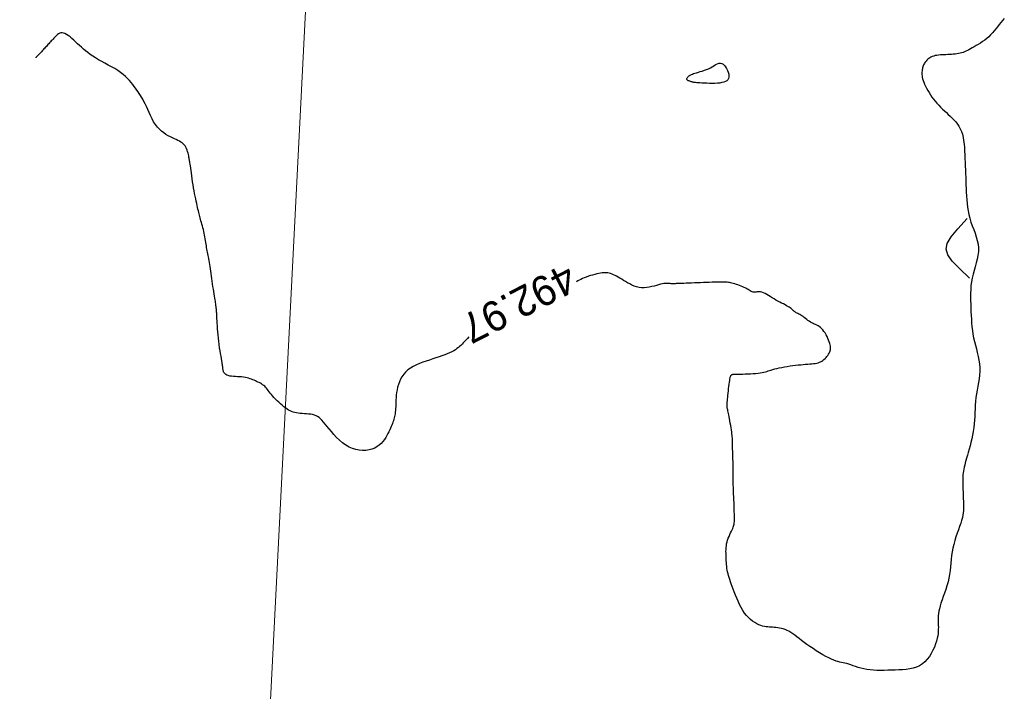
# Model space of a CAD drawing. Header units: millimetres. Extents: x 32690613 to 32693367, y 5343692 to 5344708.
# Tile 552 of 656: x 32692681 to 32692714, y 5344326 to 5344348. Entities that reach past the tile are written whole.
import ezdxf
from ezdxf.enums import TextEntityAlignment as Align

# ---------------------------------------------------------------- set-up
doc = ezdxf.new("R2010")
doc.units = ezdxf.units.MM
doc.header["$LTSCALE"] = 20
doc.layers.get('0').update_dxf_attribs({"lineweight": 18})
doc.layers.get('Defpoints').update_dxf_attribs({"color": 11, "lineweight": 18})
doc.layers.add('02-DGM_HL_493.00', color=102, linetype='Continuous')

# ---------------------------------------------------------------- blocks, each defined once
blk = doc.blocks.new('A$C78070446')
blk.add_line((4469989.147, 5343046.051), (4469922.857, 5342307.181))

msp = doc.modelspace()

# ---------------------------------------------------------------- linework, layer by layer
at = {"layer": '02-DGM_HL_493.00', "elevation": 493, "flags": 128}
for points in [[(32692714.202, 5344348.125), (32692714.141, 5344348.062), (32692714.083, 5344347.995), (32692714.026, 5344347.927), (32692713.971, 5344347.857), (32692713.917, 5344347.787), (32692713.862, 5344347.718), (32692713.805, 5344347.65), (32692713.746, 5344347.584), (32692713.684, 5344347.521), (32692713.618, 5344347.462), (32692713.548, 5344347.407), (32692713.477, 5344347.356), (32692713.405, 5344347.308), (32692713.333, 5344347.264), (32692713.263, 5344347.223), (32692713.195, 5344347.184), (32692713.131, 5344347.149), (32692713.073, 5344347.117), (32692713.018, 5344347.088), (32692712.966, 5344347.061), (32692712.917, 5344347.037), (32692712.869, 5344347.015), (32692712.821, 5344346.997), (32692712.772, 5344346.98), (32692712.722, 5344346.967), (32692712.669, 5344346.955), (32692712.613, 5344346.946), (32692712.556, 5344346.939), (32692712.497, 5344346.933), (32692712.437, 5344346.929), (32692712.375, 5344346.926), (32692712.313, 5344346.923), (32692712.251, 5344346.92), (32692712.188, 5344346.918), (32692712.127, 5344346.915), (32692712.066, 5344346.911), (32692712.006, 5344346.906), (32692711.949, 5344346.898), (32692711.894, 5344346.889), (32692711.843, 5344346.876), (32692711.794, 5344346.861), (32692711.75, 5344346.842), (32692711.71, 5344346.819), (32692711.673, 5344346.794), (32692711.64, 5344346.766), (32692711.61, 5344346.737), (32692711.584, 5344346.706), (32692711.56, 5344346.674), (32692711.539, 5344346.642), (32692711.521, 5344346.61), (32692711.505, 5344346.578), (32692711.491, 5344346.546), (32692711.48, 5344346.513), (32692711.47, 5344346.48), (32692711.463, 5344346.446), (32692711.457, 5344346.411), (32692711.452, 5344346.375), (32692711.449, 5344346.338), (32692711.448, 5344346.298), (32692711.449, 5344346.257), (32692711.453, 5344346.213), (32692711.461, 5344346.166), (32692711.472, 5344346.116), (32692711.488, 5344346.061), (32692711.508, 5344346.002), (32692711.534, 5344345.938), (32692711.565, 5344345.87), (32692711.601, 5344345.799), (32692711.641, 5344345.726), (32692711.685, 5344345.651), (32692711.732, 5344345.577), (32692711.783, 5344345.503), (32692711.836, 5344345.431), (32692711.893, 5344345.361), (32692711.951, 5344345.294), (32692712.011, 5344345.229), (32692712.073, 5344345.166), (32692712.136, 5344345.103), (32692712.2, 5344345.042), (32692712.264, 5344344.982), (32692712.329, 5344344.922), (32692712.394, 5344344.862), (32692712.457, 5344344.801), (32692712.519, 5344344.737), (32692712.578, 5344344.671), (32692712.634, 5344344.601), (32692712.685, 5344344.525), (32692712.73, 5344344.444), (32692712.768, 5344344.355), (32692712.799, 5344344.259), (32692712.824, 5344344.155), (32692712.843, 5344344.046), (32692712.858, 5344343.931), (32692712.868, 5344343.813), (32692712.876, 5344343.691), (32692712.882, 5344343.567), (32692712.887, 5344343.443), (32692712.892, 5344343.318), (32692712.897, 5344343.193), (32692712.902, 5344343.068), (32692712.907, 5344342.943), (32692712.912, 5344342.818), (32692712.916, 5344342.693), (32692712.921, 5344342.568), (32692712.926, 5344342.443), (32692712.931, 5344342.318), (32692712.937, 5344342.194), (32692712.945, 5344342.069), (32692712.956, 5344341.944), (32692712.971, 5344341.82), (32692712.991, 5344341.695), (32692713.016, 5344341.571), (32692713.048, 5344341.447), (32692713.088, 5344341.324), (32692713.132, 5344341.2), (32692713.179, 5344341.077), (32692713.224, 5344340.954), (32692713.266, 5344340.83), (32692713.3, 5344340.707), (32692713.325, 5344340.582), (32692713.337, 5344340.458), (32692713.335, 5344340.333), (32692713.32, 5344340.207), (32692713.295, 5344340.081), (32692713.263, 5344339.955), (32692713.228, 5344339.828), (32692713.191, 5344339.702), (32692713.156, 5344339.575), (32692713.127, 5344339.449), (32692713.104, 5344339.323), (32692713.088, 5344339.197), (32692713.078, 5344339.072), (32692713.073, 5344338.946), (32692713.072, 5344338.821), (32692713.074, 5344338.696), (32692713.078, 5344338.571), (32692713.082, 5344338.446), (32692713.087, 5344338.321), (32692713.093, 5344338.197), (32692713.1, 5344338.072), (32692713.109, 5344337.947), (32692713.12, 5344337.822), (32692713.135, 5344337.698), (32692713.154, 5344337.573), (32692713.177, 5344337.449), (32692713.205, 5344337.325), (32692713.236, 5344337.201), (32692713.269, 5344337.078), (32692713.3, 5344336.954), (32692713.33, 5344336.83), (32692713.354, 5344336.706), (32692713.373, 5344336.581), (32692713.382, 5344336.457), (32692713.382, 5344336.331), (32692713.374, 5344336.206), (32692713.359, 5344336.08), (32692713.34, 5344335.955), (32692713.317, 5344335.829), (32692713.295, 5344335.703), (32692713.273, 5344335.577), (32692713.255, 5344335.451), (32692713.241, 5344335.325), (32692713.232, 5344335.2), (32692713.225, 5344335.074), (32692713.219, 5344334.949), (32692713.213, 5344334.824), (32692713.206, 5344334.698), (32692713.197, 5344334.573), (32692713.183, 5344334.447), (32692713.165, 5344334.322), (32692713.142, 5344334.197), (32692713.116, 5344334.074), (32692713.088, 5344333.954), (32692713.058, 5344333.837), (32692713.027, 5344333.726), (32692712.998, 5344333.62), (32692712.969, 5344333.522), (32692712.943, 5344333.43), (32692712.918, 5344333.346), (32692712.897, 5344333.268), (32692712.877, 5344333.195), (32692712.861, 5344333.126), (32692712.846, 5344333.059), (32692712.834, 5344332.995), (32692712.825, 5344332.932), (32692712.818, 5344332.869), (32692712.814, 5344332.807), (32692712.812, 5344332.744), (32692712.811, 5344332.681), (32692712.811, 5344332.619), (32692712.812, 5344332.556), (32692712.815, 5344332.494), (32692712.817, 5344332.431), (32692712.819, 5344332.369), (32692712.822, 5344332.307), (32692712.824, 5344332.244), (32692712.827, 5344332.182), (32692712.829, 5344332.119), (32692712.832, 5344332.057), (32692712.834, 5344331.994), (32692712.836, 5344331.932), (32692712.839, 5344331.869), (32692712.84, 5344331.806), (32692712.84, 5344331.74), (32692712.836, 5344331.671), (32692712.829, 5344331.598), (32692712.817, 5344331.521), (32692712.8, 5344331.437), (32692712.776, 5344331.346), (32692712.745, 5344331.247), (32692712.708, 5344331.141), (32692712.668, 5344331.029), (32692712.626, 5344330.912), (32692712.584, 5344330.792), (32692712.544, 5344330.668), (32692712.509, 5344330.543), (32692712.479, 5344330.417), (32692712.456, 5344330.291), (32692712.439, 5344330.165), (32692712.426, 5344330.039), (32692712.415, 5344329.914), (32692712.404, 5344329.788), (32692712.391, 5344329.663), (32692712.374, 5344329.537), (32692712.351, 5344329.411), (32692712.321, 5344329.285), (32692712.285, 5344329.159), (32692712.246, 5344329.036), (32692712.204, 5344328.915), (32692712.162, 5344328.798), (32692712.121, 5344328.687), (32692712.085, 5344328.581), (32692712.054, 5344328.482), (32692712.03, 5344328.391), (32692712.013, 5344328.307), (32692712.001, 5344328.229), (32692711.994, 5344328.156), (32692711.99, 5344328.088), (32692711.99, 5344328.022), (32692711.991, 5344327.958), (32692711.993, 5344327.896), (32692711.996, 5344327.833), (32692711.997, 5344327.77), (32692711.996, 5344327.704), (32692711.993, 5344327.635), (32692711.986, 5344327.562), (32692711.974, 5344327.485), (32692711.957, 5344327.401), (32692711.933, 5344327.31), (32692711.902, 5344327.211), (32692711.863, 5344327.108), (32692711.816, 5344327.002), (32692711.761, 5344326.896), (32692711.699, 5344326.795), (32692711.628, 5344326.7), (32692711.55, 5344326.614), (32692711.463, 5344326.541), (32692711.367, 5344326.482), (32692711.265, 5344326.437), (32692711.156, 5344326.403), (32692711.041, 5344326.378), (32692710.923, 5344326.362), (32692710.802, 5344326.351), (32692710.678, 5344326.344), (32692710.553, 5344326.338), (32692710.428, 5344326.334), (32692710.304, 5344326.33), (32692710.181, 5344326.327), (32692710.06, 5344326.326), (32692709.942, 5344326.328), (32692709.826, 5344326.333), (32692709.715, 5344326.343), (32692709.607, 5344326.357), (32692709.505, 5344326.376), (32692709.407, 5344326.4), (32692709.315, 5344326.426), (32692709.228, 5344326.453), (32692709.146, 5344326.481), (32692709.07, 5344326.508), (32692708.998, 5344326.532), (32692708.932, 5344326.553), (32692708.871, 5344326.569), (32692708.814, 5344326.582), (32692708.758, 5344326.594), (32692708.701, 5344326.607), (32692708.641, 5344326.622), (32692708.577, 5344326.641), (32692708.506, 5344326.666), (32692708.426, 5344326.7), (32692708.336, 5344326.743), (32692708.238, 5344326.795), (32692708.133, 5344326.853), (32692708.025, 5344326.917), (32692707.915, 5344326.985), (32692707.806, 5344327.055), (32692707.701, 5344327.126), (32692707.601, 5344327.196), (32692707.508, 5344327.264), (32692707.422, 5344327.329), (32692707.342, 5344327.391), (32692707.268, 5344327.449), (32692707.197, 5344327.503), (32692707.129, 5344327.552), (32692707.064, 5344327.596), (32692707, 5344327.634), (32692706.936, 5344327.666), (32692706.873, 5344327.692), (32692706.81, 5344327.714), (32692706.748, 5344327.73), (32692706.687, 5344327.743), (32692706.627, 5344327.753), (32692706.568, 5344327.76), (32692706.511, 5344327.765), (32692706.455, 5344327.768), (32692706.4, 5344327.771), (32692706.346, 5344327.775), (32692706.292, 5344327.779), (32692706.236, 5344327.786), (32692706.179, 5344327.797), (32692706.12, 5344327.811), (32692706.058, 5344327.831), (32692705.993, 5344327.856), (32692705.926, 5344327.889), (32692705.857, 5344327.928), (32692705.787, 5344327.974), (32692705.718, 5344328.029), (32692705.649, 5344328.092), (32692705.583, 5344328.163), (32692705.519, 5344328.243), (32692705.46, 5344328.333), (32692705.403, 5344328.43), (32692705.351, 5344328.532), (32692705.302, 5344328.637), (32692705.256, 5344328.743), (32692705.213, 5344328.848), (32692705.174, 5344328.95), (32692705.138, 5344329.046), (32692705.104, 5344329.134), (32692705.074, 5344329.217), (32692705.046, 5344329.293), (32692705.021, 5344329.364), (32692704.999, 5344329.432), (32692704.979, 5344329.497), (32692704.963, 5344329.56), (32692704.948, 5344329.622), (32692704.937, 5344329.684), (32692704.927, 5344329.746), (32692704.92, 5344329.809), (32692704.914, 5344329.871), (32692704.91, 5344329.933), (32692704.906, 5344329.996), (32692704.904, 5344330.058), (32692704.901, 5344330.121), (32692704.899, 5344330.183), (32692704.897, 5344330.246), (32692704.896, 5344330.308), (32692704.898, 5344330.371), (32692704.901, 5344330.433), (32692704.908, 5344330.496), (32692704.918, 5344330.559), (32692704.932, 5344330.622), (32692704.95, 5344330.685), (32692704.972, 5344330.748), (32692704.997, 5344330.809), (32692705.023, 5344330.869), (32692705.049, 5344330.926), (32692705.075, 5344330.98), (32692705.099, 5344331.029), (32692705.12, 5344331.074), (32692705.137, 5344331.114), (32692705.151, 5344331.151), (32692705.161, 5344331.186), (32692705.169, 5344331.222), (32692705.174, 5344331.261), (32692705.177, 5344331.303), (32692705.179, 5344331.353), (32692705.179, 5344331.41), (32692705.178, 5344331.478), (32692705.176, 5344331.554), (32692705.174, 5344331.639), (32692705.171, 5344331.73), (32692705.168, 5344331.826), (32692705.164, 5344331.926), (32692705.16, 5344332.028), (32692705.156, 5344332.132), (32692705.152, 5344332.236), (32692705.148, 5344332.339), (32692705.144, 5344332.439), (32692705.141, 5344332.535), (32692705.138, 5344332.625), (32692705.135, 5344332.71), (32692705.133, 5344332.786), (32692705.132, 5344332.854), (32692705.131, 5344332.912), (32692705.131, 5344332.962), (32692705.132, 5344333.007), (32692705.132, 5344333.049), (32692705.133, 5344333.092), (32692705.133, 5344333.137), (32692705.133, 5344333.188), (32692705.132, 5344333.247), (32692705.131, 5344333.316), (32692705.129, 5344333.393), (32692705.127, 5344333.475), (32692705.124, 5344333.56), (32692705.121, 5344333.645), (32692705.119, 5344333.726), (32692705.117, 5344333.802), (32692705.115, 5344333.87), (32692705.114, 5344333.927), (32692705.113, 5344333.976), (32692705.113, 5344334.019), (32692705.112, 5344334.059), (32692705.11, 5344334.098), (32692705.107, 5344334.139), (32692705.103, 5344334.184), (32692705.096, 5344334.237), (32692705.088, 5344334.299), (32692705.078, 5344334.368), (32692705.067, 5344334.443), (32692705.054, 5344334.52), (32692705.041, 5344334.599), (32692705.028, 5344334.675), (32692705.014, 5344334.747), (32692705.001, 5344334.813), (32692704.989, 5344334.871), (32692704.978, 5344334.922), (32692704.968, 5344334.966), (32692704.959, 5344335.005), (32692704.952, 5344335.039), (32692704.945, 5344335.071), (32692704.94, 5344335.101), (32692704.936, 5344335.13), (32692704.934, 5344335.16), (32692704.934, 5344335.192), (32692704.934, 5344335.225), (32692704.936, 5344335.262), (32692704.939, 5344335.303), (32692704.943, 5344335.349), (32692704.949, 5344335.401), (32692704.955, 5344335.46), (32692704.961, 5344335.526), (32692704.969, 5344335.598), (32692704.977, 5344335.674), (32692704.985, 5344335.75), (32692704.994, 5344335.825), (32692705.002, 5344335.896), (32692705.011, 5344335.962), (32692705.019, 5344336.02), (32692705.027, 5344336.068), (32692705.034, 5344336.107), (32692705.041, 5344336.137), (32692705.048, 5344336.161), (32692705.055, 5344336.179), (32692705.063, 5344336.193), (32692705.071, 5344336.203), (32692705.079, 5344336.211), (32692705.088, 5344336.218), (32692705.098, 5344336.224), (32692705.108, 5344336.229), (32692705.118, 5344336.232), (32692705.129, 5344336.235), (32692705.14, 5344336.238), (32692705.151, 5344336.239), (32692705.162, 5344336.24), (32692705.174, 5344336.24), (32692705.187, 5344336.24), (32692705.204, 5344336.239), (32692705.225, 5344336.239), (32692705.253, 5344336.238), (32692705.288, 5344336.238), (32692705.334, 5344336.238), (32692705.39, 5344336.239), (32692705.458, 5344336.24), (32692705.536, 5344336.243), (32692705.621, 5344336.246), (32692705.71, 5344336.25), (32692705.8, 5344336.256), (32692705.887, 5344336.262), (32692705.969, 5344336.27), (32692706.043, 5344336.279), (32692706.107, 5344336.289), (32692706.163, 5344336.3), (32692706.212, 5344336.313), (32692706.258, 5344336.327), (32692706.303, 5344336.341), (32692706.349, 5344336.357), (32692706.4, 5344336.373), (32692706.458, 5344336.39), (32692706.524, 5344336.408), (32692706.598, 5344336.426), (32692706.679, 5344336.445), (32692706.765, 5344336.463), (32692706.854, 5344336.48), (32692706.946, 5344336.496), (32692707.039, 5344336.511), (32692707.131, 5344336.524), (32692707.221, 5344336.535), (32692707.309, 5344336.544), (32692707.394, 5344336.551), (32692707.475, 5344336.558), (32692707.554, 5344336.564), (32692707.628, 5344336.57), (32692707.697, 5344336.575), (32692707.762, 5344336.582), (32692707.822, 5344336.589), (32692707.877, 5344336.597), (32692707.928, 5344336.607), (32692707.975, 5344336.619), (32692708.019, 5344336.633), (32692708.06, 5344336.651), (32692708.099, 5344336.671), (32692708.137, 5344336.695), (32692708.173, 5344336.723), (32692708.208, 5344336.755), (32692708.241, 5344336.789), (32692708.271, 5344336.825), (32692708.299, 5344336.863), (32692708.324, 5344336.902), (32692708.346, 5344336.941), (32692708.363, 5344336.979), (32692708.377, 5344337.017), (32692708.386, 5344337.054), (32692708.391, 5344337.092), (32692708.391, 5344337.132), (32692708.388, 5344337.173), (32692708.38, 5344337.217), (32692708.367, 5344337.264), (32692708.35, 5344337.315), (32692708.329, 5344337.371), (32692708.304, 5344337.431), (32692708.275, 5344337.492), (32692708.243, 5344337.552), (32692708.209, 5344337.612), (32692708.172, 5344337.667), (32692708.134, 5344337.718), (32692708.095, 5344337.762), (32692708.055, 5344337.798), (32692708.015, 5344337.828), (32692707.974, 5344337.852), (32692707.933, 5344337.873), (32692707.891, 5344337.891), (32692707.849, 5344337.909), (32692707.807, 5344337.928), (32692707.764, 5344337.949), (32692707.722, 5344337.975), (32692707.679, 5344338.003), (32692707.637, 5344338.034), (32692707.595, 5344338.066), (32692707.554, 5344338.098), (32692707.514, 5344338.129), (32692707.474, 5344338.159), (32692707.437, 5344338.185), (32692707.4, 5344338.209), (32692707.366, 5344338.229), (32692707.333, 5344338.247), (32692707.302, 5344338.262), (32692707.273, 5344338.277), (32692707.246, 5344338.291), (32692707.222, 5344338.305), (32692707.199, 5344338.319), (32692707.179, 5344338.334), (32692707.159, 5344338.351), (32692707.14, 5344338.368), (32692707.12, 5344338.387), (32692707.098, 5344338.407), (32692707.073, 5344338.429), (32692707.043, 5344338.451), (32692707.008, 5344338.474), (32692706.967, 5344338.499), (32692706.921, 5344338.525), (32692706.869, 5344338.553), (32692706.814, 5344338.582), (32692706.755, 5344338.612), (32692706.694, 5344338.645), (32692706.631, 5344338.679), (32692706.567, 5344338.715), (32692706.503, 5344338.754), (32692706.439, 5344338.793), (32692706.377, 5344338.832), (32692706.316, 5344338.869), (32692706.257, 5344338.903), (32692706.201, 5344338.933), (32692706.147, 5344338.957), (32692706.098, 5344338.975), (32692706.053, 5344338.985), (32692706.011, 5344338.989), (32692705.972, 5344338.988), (32692705.936, 5344338.984), (32692705.902, 5344338.98), (32692705.869, 5344338.976), (32692705.838, 5344338.975), (32692705.806, 5344338.978), (32692705.774, 5344338.986), (32692705.742, 5344339), (32692705.708, 5344339.018), (32692705.673, 5344339.039), (32692705.636, 5344339.062), (32692705.597, 5344339.087), (32692705.554, 5344339.113), (32692705.508, 5344339.137), (32692705.458, 5344339.161), (32692705.406, 5344339.183), (32692705.352, 5344339.203), (32692705.297, 5344339.222), (32692705.243, 5344339.239), (32692705.19, 5344339.254), (32692705.14, 5344339.268), (32692705.094, 5344339.28), (32692705.052, 5344339.289), (32692705.012, 5344339.298), (32692704.975, 5344339.304), (32692704.936, 5344339.309), (32692704.895, 5344339.312), (32692704.851, 5344339.315), (32692704.8, 5344339.316), (32692704.742, 5344339.316), (32692704.675, 5344339.315), (32692704.6, 5344339.314), (32692704.518, 5344339.311), (32692704.43, 5344339.309), (32692704.337, 5344339.305), (32692704.241, 5344339.302), (32692704.142, 5344339.298), (32692704.042, 5344339.294), (32692703.943, 5344339.29), (32692703.844, 5344339.286), (32692703.748, 5344339.283), (32692703.655, 5344339.279), (32692703.567, 5344339.276), (32692703.485, 5344339.272), (32692703.41, 5344339.269), (32692703.343, 5344339.267), (32692703.285, 5344339.265), (32692703.235, 5344339.263), (32692703.192, 5344339.261), (32692703.154, 5344339.26), (32692703.121, 5344339.26), (32692703.091, 5344339.26), (32692703.062, 5344339.261), (32692703.034, 5344339.263), (32692703.006, 5344339.265), (32692702.975, 5344339.268), (32692702.942, 5344339.269), (32692702.906, 5344339.269), (32692702.865, 5344339.268), (32692702.82, 5344339.263), (32692702.768, 5344339.255), (32692702.71, 5344339.242), (32692702.644, 5344339.225), (32692702.572, 5344339.205), (32692702.495, 5344339.183), (32692702.414, 5344339.163), (32692702.33, 5344339.145), (32692702.244, 5344339.131), (32692702.158, 5344339.124), (32692702.072, 5344339.125), (32692701.989, 5344339.136), (32692701.907, 5344339.156), (32692701.828, 5344339.183), (32692701.751, 5344339.215), (32692701.677, 5344339.252), (32692701.605, 5344339.291), (32692701.536, 5344339.332), (32692701.471, 5344339.372), (32692701.408, 5344339.41), (32692701.349, 5344339.446), (32692701.292, 5344339.479), (32692701.237, 5344339.51), (32692701.185, 5344339.537), (32692701.135, 5344339.562), (32692701.086, 5344339.582), (32692701.039, 5344339.599), (32692700.993, 5344339.612), (32692700.948, 5344339.621), (32692700.902, 5344339.626), (32692700.855, 5344339.628), (32692700.806, 5344339.626), (32692700.754, 5344339.62), (32692700.699, 5344339.612), (32692700.639, 5344339.6), (32692700.575, 5344339.586), (32692700.506, 5344339.569), (32692700.436, 5344339.55), (32692700.365, 5344339.53), (32692700.294, 5344339.507), (32692700.225, 5344339.483), (32692700.159, 5344339.458), (32692700.097, 5344339.432), (32692700.042, 5344339.406), (32692699.991, 5344339.379), (32692699.944, 5344339.351), (32692699.902, 5344339.323)], [(32692696.297, 5344337.478), (32692696.252, 5344337.43), (32692696.202, 5344337.377), (32692696.155, 5344337.326), (32692696.111, 5344337.28), (32692696.07, 5344337.236), (32692696.03, 5344337.196), (32692695.989, 5344337.158), (32692695.947, 5344337.122), (32692695.9, 5344337.088), (32692695.849, 5344337.054), (32692695.791, 5344337.02), (32692695.726, 5344336.986), (32692695.654, 5344336.952), (32692695.575, 5344336.918), (32692695.489, 5344336.883), (32692695.398, 5344336.848), (32692695.301, 5344336.813), (32692695.199, 5344336.778), (32692695.093, 5344336.743), (32692694.984, 5344336.707), (32692694.872, 5344336.67), (32692694.76, 5344336.632), (32692694.649, 5344336.59), (32692694.542, 5344336.545), (32692694.441, 5344336.494), (32692694.346, 5344336.439), (32692694.26, 5344336.377), (32692694.184, 5344336.307), (32692694.119, 5344336.232), (32692694.062, 5344336.151), (32692694.015, 5344336.066), (32692693.975, 5344335.979), (32692693.943, 5344335.889), (32692693.917, 5344335.799), (32692693.897, 5344335.709), (32692693.882, 5344335.621), (32692693.871, 5344335.534), (32692693.864, 5344335.45), (32692693.859, 5344335.369), (32692693.857, 5344335.291), (32692693.855, 5344335.217), (32692693.853, 5344335.147), (32692693.85, 5344335.082), (32692693.845, 5344335.022), (32692693.839, 5344334.966), (32692693.832, 5344334.913), (32692693.823, 5344334.864), (32692693.813, 5344334.817), (32692693.801, 5344334.77), (32692693.788, 5344334.725), (32692693.773, 5344334.679), (32692693.758, 5344334.632), (32692693.741, 5344334.583), (32692693.722, 5344334.533), (32692693.702, 5344334.481), (32692693.679, 5344334.427), (32692693.653, 5344334.37), (32692693.625, 5344334.311), (32692693.593, 5344334.249), (32692693.558, 5344334.184), (32692693.519, 5344334.117), (32692693.474, 5344334.05), (32692693.424, 5344333.984), (32692693.368, 5344333.921), (32692693.303, 5344333.862), (32692693.231, 5344333.81), (32692693.15, 5344333.765), (32692693.059, 5344333.728), (32692692.961, 5344333.702), (32692692.856, 5344333.686), (32692692.746, 5344333.682), (32692692.632, 5344333.69), (32692692.517, 5344333.712), (32692692.403, 5344333.747), (32692692.29, 5344333.798), (32692692.18, 5344333.863), (32692692.074, 5344333.941), (32692691.972, 5344334.029), (32692691.876, 5344334.122), (32692691.785, 5344334.218), (32692691.701, 5344334.314), (32692691.623, 5344334.406), (32692691.554, 5344334.492), (32692691.492, 5344334.568), (32692691.436, 5344334.634), (32692691.385, 5344334.691), (32692691.337, 5344334.74), (32692691.29, 5344334.782), (32692691.242, 5344334.816), (32692691.191, 5344334.843), (32692691.136, 5344334.865), (32692691.075, 5344334.881), (32692691.009, 5344334.892), (32692690.94, 5344334.9), (32692690.869, 5344334.906), (32692690.797, 5344334.911), (32692690.725, 5344334.915), (32692690.657, 5344334.92), (32692690.591, 5344334.927), (32692690.531, 5344334.936), (32692690.475, 5344334.949), (32692690.421, 5344334.965), (32692690.37, 5344334.984), (32692690.32, 5344335.008), (32692690.271, 5344335.035), (32692690.22, 5344335.068), (32692690.168, 5344335.105), (32692690.113, 5344335.147), (32692690.056, 5344335.193), (32692689.998, 5344335.242), (32692689.941, 5344335.294), (32692689.885, 5344335.347), (32692689.832, 5344335.4), (32692689.781, 5344335.453), (32692689.735, 5344335.505), (32692689.694, 5344335.554), (32692689.657, 5344335.601), (32692689.623, 5344335.645), (32692689.592, 5344335.687), (32692689.563, 5344335.726), (32692689.533, 5344335.763), (32692689.503, 5344335.797), (32692689.472, 5344335.828), (32692689.438, 5344335.857), (32692689.403, 5344335.883), (32692689.365, 5344335.908), (32692689.326, 5344335.93), (32692689.285, 5344335.951), (32692689.244, 5344335.972), (32692689.202, 5344335.991), (32692689.159, 5344336.011), (32692689.117, 5344336.03), (32692689.073, 5344336.048), (32692689.029, 5344336.067), (32692688.983, 5344336.084), (32692688.934, 5344336.099), (32692688.882, 5344336.113), (32692688.826, 5344336.125), (32692688.765, 5344336.134), (32692688.7, 5344336.141), (32692688.632, 5344336.146), (32692688.562, 5344336.149), (32692688.492, 5344336.153), (32692688.424, 5344336.158), (32692688.36, 5344336.164), (32692688.301, 5344336.172), (32692688.25, 5344336.185), (32692688.207, 5344336.201), (32692688.173, 5344336.22), (32692688.145, 5344336.243), (32692688.124, 5344336.267), (32692688.108, 5344336.292), (32692688.096, 5344336.316), (32692688.088, 5344336.34), (32692688.081, 5344336.362), (32692688.077, 5344336.381), (32692688.073, 5344336.398), (32692688.071, 5344336.413), (32692688.069, 5344336.426), (32692688.068, 5344336.438), (32692688.068, 5344336.449), (32692688.068, 5344336.459), (32692688.067, 5344336.468), (32692688.067, 5344336.478), (32692688.066, 5344336.49), (32692688.064, 5344336.504), (32692688.061, 5344336.524), (32692688.058, 5344336.55), (32692688.052, 5344336.585), (32692688.045, 5344336.629), (32692688.035, 5344336.685), (32692688.024, 5344336.754), (32692688.011, 5344336.833), (32692687.996, 5344336.922), (32692687.981, 5344337.019), (32692687.965, 5344337.121), (32692687.95, 5344337.227), (32692687.936, 5344337.335), (32692687.923, 5344337.443), (32692687.912, 5344337.549), (32692687.903, 5344337.653), (32692687.895, 5344337.752), (32692687.889, 5344337.847), (32692687.884, 5344337.937), (32692687.879, 5344338.02), (32692687.875, 5344338.095), (32692687.872, 5344338.162), (32692687.869, 5344338.22), (32692687.865, 5344338.27), (32692687.862, 5344338.313), (32692687.859, 5344338.35), (32692687.856, 5344338.382), (32692687.854, 5344338.412), (32692687.851, 5344338.44), (32692687.848, 5344338.466), (32692687.845, 5344338.494), (32692687.841, 5344338.522), (32692687.838, 5344338.553), (32692687.833, 5344338.588), (32692687.828, 5344338.627), (32692687.822, 5344338.671), (32692687.814, 5344338.722), (32692687.805, 5344338.78), (32692687.794, 5344338.846), (32692687.782, 5344338.92), (32692687.769, 5344338.998), (32692687.756, 5344339.082), (32692687.742, 5344339.168), (32692687.728, 5344339.256), (32692687.714, 5344339.345), (32692687.701, 5344339.432), (32692687.689, 5344339.518), (32692687.678, 5344339.601), (32692687.668, 5344339.681), (32692687.658, 5344339.759), (32692687.648, 5344339.834), (32692687.638, 5344339.905), (32692687.629, 5344339.973), (32692687.618, 5344340.037), (32692687.608, 5344340.097), (32692687.597, 5344340.154), (32692687.585, 5344340.209), (32692687.574, 5344340.262), (32692687.562, 5344340.314), (32692687.551, 5344340.365), (32692687.541, 5344340.418), (32692687.53, 5344340.471), (32692687.521, 5344340.526), (32692687.511, 5344340.583), (32692687.502, 5344340.642), (32692687.493, 5344340.702), (32692687.483, 5344340.762), (32692687.473, 5344340.824), (32692687.461, 5344340.885), (32692687.449, 5344340.948), (32692687.435, 5344341.009), (32692687.42, 5344341.071), (32692687.403, 5344341.132), (32692687.387, 5344341.191), (32692687.37, 5344341.249), (32692687.354, 5344341.306), (32692687.339, 5344341.36), (32692687.324, 5344341.411), (32692687.311, 5344341.46), (32692687.298, 5344341.506), (32692687.287, 5344341.553), (32692687.275, 5344341.599), (32692687.264, 5344341.647), (32692687.253, 5344341.698), (32692687.24, 5344341.752), (32692687.227, 5344341.811), (32692687.213, 5344341.876), (32692687.197, 5344341.947), (32692687.181, 5344342.023), (32692687.164, 5344342.103), (32692687.147, 5344342.189), (32692687.129, 5344342.279), (32692687.112, 5344342.372), (32692687.095, 5344342.469), (32692687.078, 5344342.57), (32692687.062, 5344342.671), (32692687.047, 5344342.772), (32692687.033, 5344342.87), (32692687.02, 5344342.964), (32692687.008, 5344343.051), (32692686.997, 5344343.13), (32692686.988, 5344343.198), (32692686.98, 5344343.254), (32692686.973, 5344343.301), (32692686.967, 5344343.339), (32692686.962, 5344343.372), (32692686.956, 5344343.402), (32692686.951, 5344343.431), (32692686.945, 5344343.462), (32692686.937, 5344343.496), (32692686.929, 5344343.536), (32692686.919, 5344343.581), (32692686.907, 5344343.629), (32692686.893, 5344343.679), (32692686.877, 5344343.73), (32692686.857, 5344343.779), (32692686.835, 5344343.826), (32692686.809, 5344343.869), (32692686.779, 5344343.907), (32692686.746, 5344343.941), (32692686.708, 5344343.971), (32692686.667, 5344343.999), (32692686.62, 5344344.026), (32692686.569, 5344344.051), (32692686.513, 5344344.078), (32692686.452, 5344344.105), (32692686.386, 5344344.136), (32692686.316, 5344344.169), (32692686.243, 5344344.207), (32692686.169, 5344344.251), (32692686.094, 5344344.301), (32692686.02, 5344344.358), (32692685.949, 5344344.424), (32692685.881, 5344344.5), (32692685.817, 5344344.586), (32692685.758, 5344344.68), (32692685.703, 5344344.779), (32692685.652, 5344344.882), (32692685.603, 5344344.985), (32692685.558, 5344345.086), (32692685.514, 5344345.183), (32692685.472, 5344345.274), (32692685.432, 5344345.355), (32692685.393, 5344345.429), (32692685.354, 5344345.497), (32692685.315, 5344345.559), (32692685.276, 5344345.619), (32692685.236, 5344345.677), (32692685.195, 5344345.735), (32692685.152, 5344345.795), (32692685.107, 5344345.857), (32692685.058, 5344345.922), (32692685.006, 5344345.988), (32692684.949, 5344346.056), (32692684.885, 5344346.124), (32692684.816, 5344346.192), (32692684.739, 5344346.26), (32692684.653, 5344346.326), (32692684.559, 5344346.39), (32692684.457, 5344346.453), (32692684.35, 5344346.514), (32692684.241, 5344346.574), (32692684.131, 5344346.634), (32692684.022, 5344346.693), (32692683.916, 5344346.751), (32692683.817, 5344346.81), (32692683.724, 5344346.869), (32692683.639, 5344346.928), (32692683.559, 5344346.988), (32692683.484, 5344347.047), (32692683.413, 5344347.107), (32692683.345, 5344347.167), (32692683.279, 5344347.227), (32692683.214, 5344347.287), (32692683.15, 5344347.347), (32692683.085, 5344347.405), (32692683.022, 5344347.461), (32692682.961, 5344347.512), (32692682.901, 5344347.557), (32692682.845, 5344347.595), (32692682.791, 5344347.625), (32692682.742, 5344347.644), (32692682.696, 5344347.652), (32692682.655, 5344347.65), (32692682.617, 5344347.64), (32692682.581, 5344347.622), (32692682.548, 5344347.598), (32692682.516, 5344347.571), (32692682.485, 5344347.54), (32692682.455, 5344347.508), (32692682.425, 5344347.475), (32692682.395, 5344347.443), (32692682.366, 5344347.411), (32692682.336, 5344347.379), (32692682.307, 5344347.347), (32692682.278, 5344347.316), (32692682.25, 5344347.286), (32692682.223, 5344347.256), (32692682.196, 5344347.227), (32692682.17, 5344347.199), (32692682.144, 5344347.171), (32692682.117, 5344347.142), (32692682.09, 5344347.113), (32692682.062, 5344347.083), (32692682.033, 5344347.051), (32692682.003, 5344347.019), (32692681.971, 5344346.984), (32692681.939, 5344346.949), (32692681.907, 5344346.915), (32692681.879, 5344346.884), (32692681.854, 5344346.857), (32692681.834, 5344346.836), (32692681.821, 5344346.822), (32692681.816, 5344346.817)], [(32692713.043, 5344339.446), (32692712.702, 5344339.765), (32692712.458, 5344340.017), (32692712.309, 5344340.226), (32692712.255, 5344340.416), (32692712.294, 5344340.609), (32692712.426, 5344340.829), (32692712.65, 5344341.1), (32692712.965, 5344341.444)]]:
    msp.add_lwpolyline(points, dxfattribs=at)
msp.add_lwpolyline([(32692704.373, 5344346.479), (32692704.432, 5344346.512), (32692704.486, 5344346.545), (32692704.536, 5344346.577), (32692704.584, 5344346.604), (32692704.629, 5344346.625), (32692704.672, 5344346.638), (32692704.714, 5344346.639), (32692704.757, 5344346.628), (32692704.799, 5344346.601), (32692704.841, 5344346.562), (32692704.88, 5344346.512), (32692704.916, 5344346.456), (32692704.947, 5344346.395), (32692704.971, 5344346.333), (32692704.988, 5344346.271), (32692704.995, 5344346.214), (32692704.992, 5344346.164), (32692704.978, 5344346.119), (32692704.954, 5344346.081), (32692704.92, 5344346.049), (32692704.877, 5344346.023), (32692704.824, 5344346.001), (32692704.761, 5344345.985), (32692704.689, 5344345.973), (32692704.609, 5344345.965), (32692704.523, 5344345.96), (32692704.433, 5344345.959), (32692704.342, 5344345.96), (32692704.253, 5344345.963), (32692704.168, 5344345.967), (32692704.091, 5344345.971), (32692704.022, 5344345.976), (32692703.965, 5344345.98), (32692703.919, 5344345.984), (32692703.881, 5344345.987), (32692703.85, 5344345.991), (32692703.823, 5344345.994), (32692703.8, 5344345.999), (32692703.779, 5344346.003), (32692703.757, 5344346.009), (32692703.733, 5344346.015), (32692703.708, 5344346.023), (32692703.683, 5344346.032), (32692703.659, 5344346.041), (32692703.636, 5344346.051), (32692703.616, 5344346.062), (32692703.6, 5344346.074), (32692703.589, 5344346.087), (32692703.584, 5344346.101), (32692703.583, 5344346.115), (32692703.587, 5344346.129), (32692703.595, 5344346.144), (32692703.605, 5344346.159), (32692703.618, 5344346.173), (32692703.632, 5344346.187), (32692703.647, 5344346.201), (32692703.663, 5344346.213), (32692703.679, 5344346.226), (32692703.698, 5344346.238), (32692703.719, 5344346.249), (32692703.745, 5344346.262), (32692703.776, 5344346.274), (32692703.814, 5344346.288), (32692703.859, 5344346.302), (32692703.912, 5344346.318), (32692703.971, 5344346.335), (32692704.036, 5344346.353), (32692704.104, 5344346.374), (32692704.173, 5344346.397), (32692704.242, 5344346.422), (32692704.309, 5344346.449)], close=True, dxfattribs=at)

# ---------------------------------------------------------------- block references
at = {"layer": 'Defpoints', "rotation": 2.237485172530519}
msp.add_blockref('A$C78070446', (28434719.524, -168960.664), dxfattribs=at)

# ---------------------------------------------------------------- texts
at = {"layer": '02-DGM_HL_493.00'}
msp.add_text('492.97', height=1, rotation=207.1711, dxfattribs=at).set_placement((32692697.972, 5344338.601, 493), align=Align.MIDDLE)

doc.saveas('drawing.dxf')
